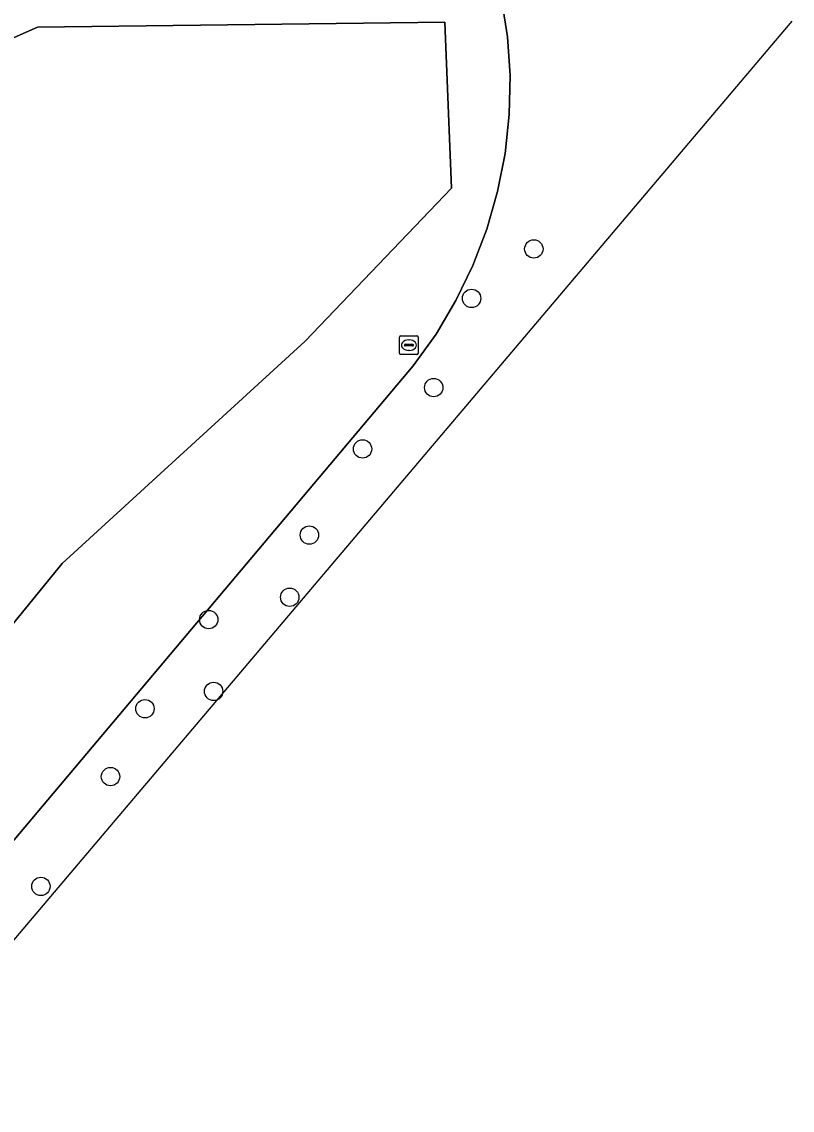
# Model space of a CAD drawing. Extents: x 156412 to 157779, y 382335 to 383768.
# Drawn here: x 157035.2 to 157076.2, y 382498 to 382556 of the extents above; entities that cross this region are included whole.
import ezdxf

# ---------------------------------------------------------------- set-up
doc = ezdxf.new("R2010")
doc.units = 0
for name, color, linetype in [('IMGEO_Berm_groen', 7, 'Continuous'), ('IMGEO_Boom', 7, 'Continuous'), ('IMGEO_Groenvoorziening', 7, 'Continuous'), ('IMGEO_Rioolput', 7, 'Continuous')]:
    doc.layers.add(name, color=color, linetype=linetype)

msp = doc.modelspace()

# ---------------------------------------------------------------- linework, layer by layer
at = {"layer": 'IMGEO_Berm_groen'}
for points in [[(157074.961, 382558.008), (157060.161, 382560.549), (157061.023, 382555.16), (157061.158, 382553.088), (157061.114, 382551.013), (157060.892, 382548.95), (157060.494, 382546.913), (157059.923, 382544.917), (157059.182, 382542.978), (157058.277, 382541.11), (157057.216, 382539.327), (157056.005, 382537.641), (156893.199, 382344.307), (156887.078, 382336.95), (156888.962, 382335.351)], [(156888.962, 382335.351), (156893.579, 382340.772), (156916.206, 382367.343), (156936.316, 382390.956), (156977.262, 382439.269), (157000, 382466.098), (157028.733, 382500), (157076.181, 382555.983)]]:
    msp.add_lwpolyline(points, dxfattribs=at)
at = {"layer": 'IMGEO_Boom'}
for centre in [(157062.422, 382543.863), (157059.107, 382541.229), (157057.09, 382536.483), (157053.301, 382533.217), (157050.472, 382528.631), (157049.427, 382525.322), (157045.11, 382524.133), (157045.375, 382520.309), (157041.716, 382519.386), (157039.883, 382515.777), (157036.174, 382509.928)]:
    msp.add_circle(centre, 0.489, dxfattribs=at)
at = {"layer": 'IMGEO_Groenvoorziening'}
for points in [[(157056.005, 382537.641), (157057.216, 382539.327), (157058.277, 382541.11), (157059.182, 382542.978), (157059.923, 382544.917), (157060.494, 382546.913), (157060.892, 382548.95), (157061.114, 382551.013), (157061.158, 382553.088), (157061.023, 382555.16), (157060.161, 382560.549), (157059.718, 382563.318), (157044.542, 382563.143), (157058.303, 382579.294), (157050.943, 382585.546), (157026.802, 382557.033)], [(157007.195, 382502.44), (157001.79, 382496.06), (156999.613, 382493.491), (156945.456, 382429.481), (156942.049, 382425.461), (156946.916, 382421.548), (156922.237, 382392.249), (156899.797, 382365.794), (156900.614, 382364.989), (156880.618, 382342.431), (156887.078, 382336.95), (156893.199, 382344.307), (157056.005, 382537.641)]]:
    msp.add_lwpolyline(points, dxfattribs=at)
for points in [[(157019.607, 382536.318), (157019.607, 382531.381), (157019.118, 382523.995), (157017.567, 382517.589), (157016.506, 382514.447), (157023.367, 382509.864), (157029.646, 382517.732), (157037.317, 382527.117), (157050.252, 382538.95), (157058.046, 382547.091), (157057.685, 382555.926), (157035.991, 382555.66), (157028.197, 382552.232), (157023.26, 382543.337)], [(157016.506, 382514.447), (157017.567, 382517.589), (157019.118, 382523.995), (157019.607, 382531.381), (157019.607, 382536.318), (157023.26, 382543.337), (157028.197, 382552.232), (157035.991, 382555.66), (157057.685, 382555.926), (157058.046, 382547.091), (157050.252, 382538.95), (157037.317, 382527.117), (157029.646, 382517.732), (157023.367, 382509.864)]]:
    msp.add_lwpolyline(points, close=True, dxfattribs=at)
at = {"layer": 'IMGEO_Rioolput'}
for p, q in [((157055.27, 382538.316), (157055.27, 382539.168)), ((157055.345, 382539.242), (157056.197, 382539.242)), ((157055.758, 382539.022), (157055.783, 382539.022)), ((157056.271, 382539.168), (157056.271, 382538.316)), ((157056.197, 382538.242), (157055.345, 382538.242)), ((157055.529, 382538.736), (157055.529, 382538.748)), ((157055.967, 382538.699), (157055.569, 382538.699)), ((157055.572, 382538.785), (157055.97, 382538.785)), ((157055.781, 382538.462), (157055.756, 382538.462)), ((157056.013, 382538.748), (157056.013, 382538.736))]:
    msp.add_line(p, q, dxfattribs=at)
for points in [[(157055.27, 382538.316), (157055.27, 382539.168)], [(157055.345, 382539.242), (157056.197, 382539.242)], [(157056.271, 382539.168), (157056.271, 382538.316)], [(157056.197, 382538.242), (157055.345, 382538.242)]]:
    msp.add_lwpolyline(points, dxfattribs=at)
for centre, radius, start, end in [((157055.347, 382539.166), 0.0765, 91.55205, 178.44795), ((157055.347, 382539.166), 0.0765, 91.55205, 178.44795), ((157056.195, 382539.166), 0.0765, 1.55205, 88.44795), ((157056.195, 382539.166), 0.0765, 1.55205, 88.44795), ((157055.347, 382538.318), 0.0765, 181.55205, 268.44795), ((157055.347, 382538.318), 0.0765, 181.55205, 268.44795), ((157055.569, 382538.745), 0.0403, 85.87752, 175.75265), ((157055.566, 382538.735), 0.0366, 178.93798, 274.71019), ((157055.97, 382538.742), 0.043, 264.86636, 352.45326), ((157055.974, 382538.747), 0.0386, 1.73085, 96.63898), ((157056.195, 382538.318), 0.0765, 271.55205, 358.44795), ((157056.195, 382538.318), 0.0765, 271.55205, 358.44795)]:
    msp.add_arc(centre, radius, start, end, dxfattribs=at)
for centre, major_axis, ratio, start_param, end_param in [((157055.757, 382538.742), (-0.387, 0.002), 0.722429, 4.712389, 7.853982), ((157055.782, 382538.742), (-0.39, 0.002), 0.717154, 1.570796, 4.712389)]:
    msp.add_ellipse(centre, major_axis=major_axis, ratio=ratio, start_param=start_param, end_param=end_param, dxfattribs=at)

doc.saveas('drawing.dxf')
